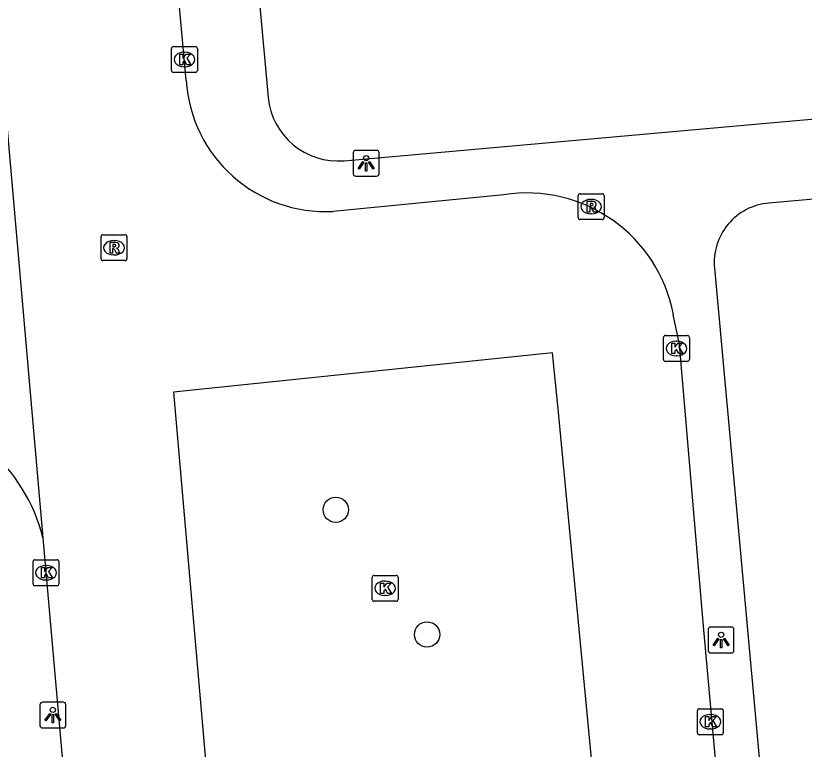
# Model space of a CAD drawing. Extents: x 160557 to 161245, y 385330 to 386505.
# Drawn here: x 160919.04 to 160949.48, y 385532.47 to 385560.8 of the extents above; entities that cross this region are included whole.
import ezdxf

# ---------------------------------------------------------------- set-up
doc = ezdxf.new("R2010")
doc.units = 0
for name, color, linetype in [('IMGEO_Boom', 7, 'Continuous'), ('IMGEO_Kolk', 7, 'Continuous'), ('IMGEO_Lichtpunt', 7, 'Continuous'), ('IMGEO_Rijbaan_lokaal_open', 7, 'Continuous'), ('IMGEO_Rioolput', 7, 'Continuous'), ('IMGEO_Voetpad_open', 7, 'Continuous')]:
    doc.layers.add(name, color=color, linetype=linetype)

msp = doc.modelspace()

# ---------------------------------------------------------------- linework, layer by layer
at = {"layer": 'IMGEO_Boom'}
for centre in [(160931.395, 385541.717), (160934.919, 385536.902)]:
    msp.add_circle(centre, 0.489, dxfattribs=at)
at = {"layer": 'IMGEO_Kolk'}
for p, q in [((160925.048, 385558.681), (160925.048, 385559.533)), ((160925.123, 385559.607), (160925.975, 385559.607)), ((160926.049, 385559.533), (160926.049, 385558.681)), ((160925.536, 385559.387), (160925.561, 385559.387)), ((160925.559, 385558.827), (160925.534, 385558.827)), ((160925.975, 385558.607), (160925.123, 385558.607)), ((160944.046, 385547.522), (160944.046, 385548.374)), ((160944.121, 385548.448), (160944.973, 385548.448)), ((160944.534, 385548.228), (160944.559, 385548.228)), ((160945.047, 385548.374), (160945.047, 385547.522)), ((160944.557, 385547.668), (160944.532, 385547.668)), ((160944.973, 385547.448), (160944.121, 385547.448)), ((160919.704, 385538.861), (160919.704, 385539.713)), ((160919.779, 385539.787), (160920.631, 385539.787)), ((160920.705, 385539.713), (160920.705, 385538.861)), ((160920.192, 385539.567), (160920.217, 385539.567)), ((160932.8, 385538.259), (160932.8, 385539.111)), ((160932.875, 385539.185), (160933.727, 385539.185)), ((160933.801, 385539.111), (160933.801, 385538.259)), ((160920.631, 385538.787), (160919.779, 385538.787)), ((160920.215, 385539.007), (160920.19, 385539.007)), ((160933.288, 385538.965), (160933.313, 385538.965)), ((160933.727, 385538.185), (160932.875, 385538.185)), ((160933.311, 385538.405), (160933.286, 385538.405)), ((160945.355, 385533.107), (160945.355, 385533.959)), ((160945.43, 385534.033), (160946.282, 385534.033)), ((160946.356, 385533.959), (160946.356, 385533.107)), ((160945.843, 385533.813), (160945.868, 385533.813)), ((160945.866, 385533.253), (160945.841, 385533.253)), ((160946.282, 385533.033), (160945.43, 385533.033))]:
    msp.add_line(p, q, dxfattribs=at)
for points in [[(160925.048, 385558.681), (160925.048, 385559.533)], [(160925.123, 385559.607), (160925.975, 385559.607)], [(160926.049, 385559.533), (160926.049, 385558.681)], [(160925.369, 385559.307), (160925.492, 385559.307), (160925.492, 385559.156), (160925.622, 385559.307), (160925.786, 385559.307), (160925.64, 385559.156), (160925.793, 385558.907), (160925.641, 385558.907), (160925.556, 385559.071), (160925.492, 385559.004), (160925.492, 385558.907), (160925.369, 385558.907), (160925.369, 385559.307)], [(160925.975, 385558.607), (160925.123, 385558.607)], [(160944.046, 385547.522), (160944.046, 385548.374)], [(160944.121, 385548.448), (160944.973, 385548.448)], [(160945.047, 385548.374), (160945.047, 385547.522)], [(160944.367, 385548.148), (160944.49, 385548.148), (160944.49, 385547.997), (160944.62, 385548.148), (160944.784, 385548.148), (160944.638, 385547.997), (160944.791, 385547.748), (160944.639, 385547.748), (160944.554, 385547.912), (160944.49, 385547.845), (160944.49, 385547.748), (160944.367, 385547.748), (160944.367, 385548.148)], [(160944.973, 385547.448), (160944.121, 385547.448)], [(160919.704, 385538.861), (160919.704, 385539.713)], [(160919.779, 385539.787), (160920.631, 385539.787)], [(160920.705, 385539.713), (160920.705, 385538.861)], [(160920.025, 385539.487), (160920.148, 385539.487), (160920.148, 385539.336), (160920.278, 385539.487), (160920.442, 385539.487), (160920.296, 385539.336), (160920.449, 385539.087), (160920.297, 385539.087), (160920.212, 385539.251), (160920.148, 385539.184), (160920.148, 385539.087), (160920.025, 385539.087), (160920.025, 385539.487)], [(160932.8, 385538.259), (160932.8, 385539.111)], [(160932.875, 385539.185), (160933.727, 385539.185)], [(160933.801, 385539.111), (160933.801, 385538.259)], [(160920.631, 385538.787), (160919.779, 385538.787)], [(160933.121, 385538.885), (160933.244, 385538.885), (160933.244, 385538.734), (160933.374, 385538.885), (160933.538, 385538.885), (160933.392, 385538.734), (160933.545, 385538.485), (160933.393, 385538.485), (160933.308, 385538.649), (160933.244, 385538.582), (160933.244, 385538.485), (160933.121, 385538.485), (160933.121, 385538.885)], [(160933.727, 385538.185), (160932.875, 385538.185)], [(160945.355, 385533.107), (160945.355, 385533.959)], [(160945.43, 385534.033), (160946.282, 385534.033)], [(160946.356, 385533.959), (160946.356, 385533.107)], [(160945.676, 385533.733), (160945.799, 385533.733), (160945.799, 385533.582), (160945.929, 385533.733), (160946.093, 385533.733), (160945.947, 385533.582), (160946.1, 385533.333), (160945.948, 385533.333), (160945.863, 385533.497), (160945.799, 385533.43), (160945.799, 385533.333), (160945.676, 385533.333), (160945.676, 385533.733)], [(160946.282, 385533.033), (160945.43, 385533.033)]]:
    msp.add_lwpolyline(points, dxfattribs=at)
for centre, start, end in [((160925.125, 385559.531), 91.552, 178.448), ((160925.125, 385559.531), 91.552, 178.448), ((160925.973, 385559.531), 1.552, 88.448), ((160925.973, 385559.531), 1.552, 88.448), ((160925.125, 385558.683), 181.552, 268.448), ((160925.125, 385558.683), 181.552, 268.448), ((160925.973, 385558.683), 271.552, 358.448), ((160925.973, 385558.683), 271.552, 358.448), ((160944.123, 385548.372), 91.552, 178.448), ((160944.123, 385548.372), 91.552, 178.448), ((160944.971, 385548.372), 1.552, 88.448), ((160944.971, 385548.372), 1.552, 88.448), ((160944.123, 385547.524), 181.552, 268.448), ((160944.123, 385547.524), 181.552, 268.448), ((160944.971, 385547.524), 271.552, 358.448), ((160944.971, 385547.524), 271.552, 358.448), ((160919.781, 385539.711), 91.552, 178.448), ((160919.781, 385539.711), 91.552, 178.448), ((160920.629, 385539.711), 1.552, 88.448), ((160920.629, 385539.711), 1.552, 88.448), ((160932.877, 385539.109), 91.552, 178.448), ((160932.877, 385539.109), 91.552, 178.448), ((160933.725, 385539.109), 1.552, 88.448), ((160933.725, 385539.109), 1.552, 88.448), ((160919.781, 385538.863), 181.552, 268.448), ((160919.781, 385538.863), 181.552, 268.448), ((160920.629, 385538.863), 271.552, 358.448), ((160920.629, 385538.863), 271.552, 358.448), ((160932.877, 385538.261), 181.552, 268.448), ((160932.877, 385538.261), 181.552, 268.448), ((160933.725, 385538.261), 271.552, 358.448), ((160933.725, 385538.261), 271.552, 358.448), ((160945.432, 385533.957), 91.552, 178.448), ((160945.432, 385533.957), 91.552, 178.448), ((160946.28, 385533.957), 1.552, 88.448), ((160946.28, 385533.957), 1.552, 88.448), ((160945.432, 385533.109), 181.552, 268.448), ((160945.432, 385533.109), 181.552, 268.448), ((160946.28, 385533.109), 271.552, 358.448), ((160946.28, 385533.109), 271.552, 358.448)]:
    msp.add_arc(centre, 0.0765, start, end, dxfattribs=at)
for centre, major_axis, ratio, start_param, end_param in [((160925.535, 385559.107), (-0.387, 0.002), 0.722429, 4.712389, 7.853982), ((160925.56, 385559.107), (-0.39, 0.002), 0.717154, 1.570796, 4.712389), ((160944.533, 385547.948), (-0.387, 0.002), 0.722429, 4.712389, 7.853982), ((160944.558, 385547.948), (-0.39, 0.002), 0.717154, 1.570796, 4.712389), ((160920.191, 385539.287), (-0.387, 0.002), 0.722429, 4.712389, 7.853982), ((160920.216, 385539.287), (-0.39, 0.002), 0.717154, 1.570796, 4.712389), ((160933.287, 385538.685), (-0.387, 0.002), 0.722429, 4.712389, 7.853982), ((160933.312, 385538.685), (-0.39, 0.002), 0.717154, 1.570796, 4.712389), ((160945.842, 385533.533), (-0.387, 0.002), 0.722429, 4.712389, 7.853982), ((160945.867, 385533.533), (-0.39, 0.002), 0.717154, 1.570796, 4.712389)]:
    msp.add_ellipse(centre, major_axis=major_axis, ratio=ratio, start_param=start_param, end_param=end_param, dxfattribs=at)
at = {"layer": 'IMGEO_Lichtpunt'}
for p, q in [((160932.068, 385555.503), (160932.068, 385554.696)), ((160932.068, 385555.503), (160932.068, 385554.696)), ((160932.97, 385555.598), (160932.162, 385555.598)), ((160932.97, 385555.598), (160932.162, 385555.598)), ((160933.064, 385554.696), (160933.064, 385555.503)), ((160933.064, 385554.696), (160933.064, 385555.503)), ((160932.162, 385554.602), (160932.97, 385554.602)), ((160932.162, 385554.602), (160932.97, 385554.602)), ((160945.773, 385537.092), (160945.773, 385536.285)), ((160945.773, 385537.092), (160945.773, 385536.285)), ((160946.675, 385537.187), (160945.867, 385537.187)), ((160946.675, 385537.187), (160945.867, 385537.187)), ((160946.769, 385536.285), (160946.769, 385537.092)), ((160946.769, 385536.285), (160946.769, 385537.092)), ((160945.867, 385536.191), (160946.675, 385536.191)), ((160945.867, 385536.191), (160946.675, 385536.191)), ((160919.972, 385534.193), (160919.972, 385533.386)), ((160919.972, 385534.193), (160919.972, 385533.386)), ((160920.874, 385534.288), (160920.066, 385534.288)), ((160920.874, 385534.288), (160920.066, 385534.288)), ((160920.968, 385533.386), (160920.968, 385534.193)), ((160920.968, 385533.386), (160920.968, 385534.193)), ((160920.066, 385533.292), (160920.874, 385533.292)), ((160920.066, 385533.292), (160920.874, 385533.292))]:
    msp.add_line(p, q, dxfattribs=at)
for points in [[(160932.442, 385555.167), (160932.481, 385555.139), (160932.293, 385554.877), (160932.255, 385554.904), (160932.442, 385555.167)], [(160932.654, 385555.139), (160932.692, 385555.166), (160932.879, 385554.904), (160932.84, 385554.876), (160932.654, 385555.139)], [(160932.544, 385555.119), (160932.591, 385555.119), (160932.591, 385554.797), (160932.544, 385554.797), (160932.544, 385555.119)], [(160946.147, 385536.756), (160946.186, 385536.728), (160945.998, 385536.466), (160945.96, 385536.493), (160946.147, 385536.756)], [(160946.249, 385536.708), (160946.296, 385536.708), (160946.296, 385536.386), (160946.249, 385536.386), (160946.249, 385536.708)], [(160946.359, 385536.728), (160946.397, 385536.755), (160946.584, 385536.493), (160946.545, 385536.465), (160946.359, 385536.728)], [(160920.346, 385533.857), (160920.385, 385533.829), (160920.197, 385533.567), (160920.159, 385533.594), (160920.346, 385533.857)], [(160920.558, 385533.829), (160920.596, 385533.856), (160920.783, 385533.594), (160920.744, 385533.566), (160920.558, 385533.829)], [(160920.448, 385533.809), (160920.495, 385533.809), (160920.495, 385533.487), (160920.448, 385533.487), (160920.448, 385533.809)]]:
    msp.add_lwpolyline(points, dxfattribs=at)
for centre in [(160932.567, 385555.301), (160946.272, 385536.89), (160920.471, 385533.991)]:
    msp.add_circle(centre, 0.0994, dxfattribs=at)
for centre, start, end in [((160932.162, 385555.503), 90, 180), ((160932.162, 385555.503), 90, 180), ((160932.97, 385555.503), 0, 90), ((160932.97, 385555.503), 0, 90), ((160932.162, 385554.696), 180, 270), ((160932.162, 385554.696), 180, 270), ((160932.97, 385554.696), 270, 0), ((160932.97, 385554.696), 270, 360), ((160945.867, 385537.092), 90, 180), ((160945.867, 385537.092), 90, 180), ((160946.675, 385537.092), 0, 90), ((160946.675, 385537.092), 0, 90), ((160945.867, 385536.285), 180, 270), ((160945.867, 385536.285), 180, 270), ((160946.675, 385536.285), 270, 0), ((160946.675, 385536.285), 270, 360), ((160920.066, 385534.193), 90, 180), ((160920.066, 385534.193), 90, 180), ((160920.874, 385534.193), 0, 90), ((160920.874, 385534.193), 0, 90), ((160920.066, 385533.386), 180, 270), ((160920.066, 385533.386), 180, 270), ((160920.874, 385533.386), 270, 0), ((160920.874, 385533.386), 270, 360)]:
    msp.add_arc(centre, 0.0946, start, end, dxfattribs=at)
at = {"layer": 'IMGEO_Rijbaan_lokaal_open'}
for points in [[(160925.621, 385558.308), (160924.059, 385575.413), (160923.718, 385579.136), (160923.487, 385581.67), (160921.484, 385603.875), (160921.344, 385605.542)], [(160918.533, 385558.353), (160920.088, 385540.64)], [(160937.881, 385553.882), (160931.299, 385553.241)], [(160947.591, 385515.094), (160945.594, 385537.223), (160944.665, 385548.101), (160944.427, 385549.261)], [(160925.125, 385546.261), (160927.89, 385514.441), (160927.915, 385514.15), (160931.624, 385514.473), (160942.859, 385515.449), (160942.818, 385515.898), (160939.987, 385545.616), (160939.764, 385547.773), (160925.125, 385546.261)], [(160920.088, 385540.64), (160921.02, 385529.968), (160921.23, 385527.569), (160921.415, 385525.719), (160922.559, 385513.431)]]:
    msp.add_lwpolyline(points, dxfattribs=at)
for centre, radius, start, end in [((160931, 385558.621), 5.388, 183.332, 273.1771), ((160938.772, 385548.197), 5.755, 10.657, 98.9044), ((160913.5, 385538.961), 6.798, 14.297, 49.1044)]:
    msp.add_arc(centre, radius, start, end, dxfattribs=at)
at = {"layer": 'IMGEO_Rioolput'}
for p, q in [((160940.753, 385552.999), (160940.753, 385553.851)), ((160940.828, 385553.925), (160941.68, 385553.925)), ((160941.241, 385553.705), (160941.266, 385553.705)), ((160941.754, 385553.851), (160941.754, 385552.999)), ((160941.264, 385553.145), (160941.239, 385553.145)), ((160941.68, 385552.925), (160940.828, 385552.925)), ((160922.33, 385551.414), (160922.33, 385552.266)), ((160922.405, 385552.34), (160923.257, 385552.34)), ((160922.818, 385552.12), (160922.843, 385552.12)), ((160923.331, 385552.266), (160923.331, 385551.414)), ((160922.841, 385551.56), (160922.816, 385551.56)), ((160923.257, 385551.34), (160922.405, 385551.34))]:
    msp.add_line(p, q, dxfattribs=at)
for points in [[(160940.753, 385552.999), (160940.753, 385553.851)], [(160940.828, 385553.925), (160941.68, 385553.925)], [(160941.754, 385553.851), (160941.754, 385552.999)], [(160941.342, 385553.623), (160941.09, 385553.625), (160941.09, 385553.225)], [(160941.09, 385553.225), (160941.214, 385553.225), (160941.214, 385553.387), (160941.225, 385553.387)], [(160941.268, 385553.544), (160941.214, 385553.544), (160941.214, 385553.463)], [(160941.214, 385553.463), (160941.266, 385553.463)], [(160941.272, 385553.358), (160941.343, 385553.225), (160941.483, 385553.225), (160941.418, 385553.351)], [(160941.68, 385552.925), (160940.828, 385552.925)], [(160922.33, 385551.414), (160922.33, 385552.266)], [(160922.405, 385552.34), (160923.257, 385552.34)], [(160923.331, 385552.266), (160923.331, 385551.414)], [(160922.919, 385552.038), (160922.667, 385552.04), (160922.667, 385551.64)], [(160922.845, 385551.959), (160922.791, 385551.959), (160922.791, 385551.878)], [(160922.791, 385551.878), (160922.843, 385551.878)], [(160922.667, 385551.64), (160922.791, 385551.64), (160922.791, 385551.802), (160922.802, 385551.802)], [(160922.849, 385551.773), (160922.92, 385551.64), (160923.06, 385551.64), (160922.995, 385551.766)], [(160923.257, 385551.34), (160922.405, 385551.34)]]:
    msp.add_lwpolyline(points, dxfattribs=at)
for centre, radius, start, end in [((160940.83, 385553.849), 0.0765, 91.552, 178.448), ((160940.83, 385553.849), 0.0765, 91.552, 178.448), ((160941.678, 385553.849), 0.0765, 1.552, 88.448), ((160941.678, 385553.849), 0.0765, 1.552, 88.448), ((160941.224, 385553.334), 0.0533, 26.0293, 88.6989), ((160941.25, 385553.652), 0.19, 274.7715, 282.9687), ((160941.274, 385553.448), 0.0964, 77.0061, 93.1865), ((160941.288, 385553.505), 0.0378, 276.6634, 79.6772), ((160941.341, 385553.513), 0.109, 350.3612, 89.416), ((160941.339, 385553.513), 0.112, 277.5842, 350.9817), ((160941.323, 385553.298), 0.108, 29.5134, 73.7905), ((160940.83, 385553.001), 0.0765, 181.552, 268.448), ((160940.83, 385553.001), 0.0765, 181.552, 268.448), ((160941.678, 385553.001), 0.0765, 271.552, 358.448), ((160941.678, 385553.001), 0.0765, 271.552, 358.448), ((160922.407, 385552.264), 0.0765, 91.552, 178.448), ((160922.407, 385552.264), 0.0765, 91.552, 178.448), ((160923.255, 385552.264), 0.0765, 1.552, 88.448), ((160923.255, 385552.264), 0.0765, 1.552, 88.448), ((160922.827, 385552.067), 0.19, 274.7715, 282.9687), ((160922.851, 385551.863), 0.0964, 77.0061, 93.1865), ((160922.865, 385551.92), 0.0378, 276.6634, 79.6772), ((160922.918, 385551.928), 0.109, 350.3612, 89.416), ((160922.916, 385551.928), 0.112, 277.5842, 350.9817), ((160922.9, 385551.713), 0.108, 29.5134, 73.7905), ((160922.801, 385551.749), 0.0533, 26.0293, 88.6989), ((160922.407, 385551.416), 0.0765, 181.552, 268.448), ((160922.407, 385551.416), 0.0765, 181.552, 268.448), ((160923.255, 385551.416), 0.0765, 271.552, 358.448), ((160923.255, 385551.416), 0.0765, 271.552, 358.448)]:
    msp.add_arc(centre, radius, start, end, dxfattribs=at)
for centre, major_axis, ratio, start_param, end_param in [((160941.24, 385553.425), (-0.387, 0.002), 0.722429, 4.712389, 7.853982), ((160941.265, 385553.425), (-0.39, 0.002), 0.717154, 1.570796, 4.712389), ((160922.817, 385551.84), (-0.387, 0.002), 0.722429, 4.712389, 7.853982), ((160922.842, 385551.84), (-0.39, 0.002), 0.717154, 1.570796, 4.712389)]:
    msp.add_ellipse(centre, major_axis=major_axis, ratio=ratio, start_param=start_param, end_param=end_param, dxfattribs=at)
at = {"layer": 'IMGEO_Voetpad_open'}
for points in [[(160926.854, 385578.784), (160927.096, 385576.133), (160928.784, 385557.645)], [(160931.719, 385555.2), (160986.979, 385560.13)], [(160967.302, 385555.272), (160948.115, 385553.564)], [(160946.016, 385551.048), (160949.482, 385513.094)]]:
    msp.add_lwpolyline(points, dxfattribs=at)
for centre, radius, start, end in [((160931.478, 385557.894), 2.705, 185.2862, 275.1218), ((160948.322, 385551.258), 2.316, 95.133, 185.1931)]:
    msp.add_arc(centre, radius, start, end, dxfattribs=at)

doc.saveas('drawing.dxf')
